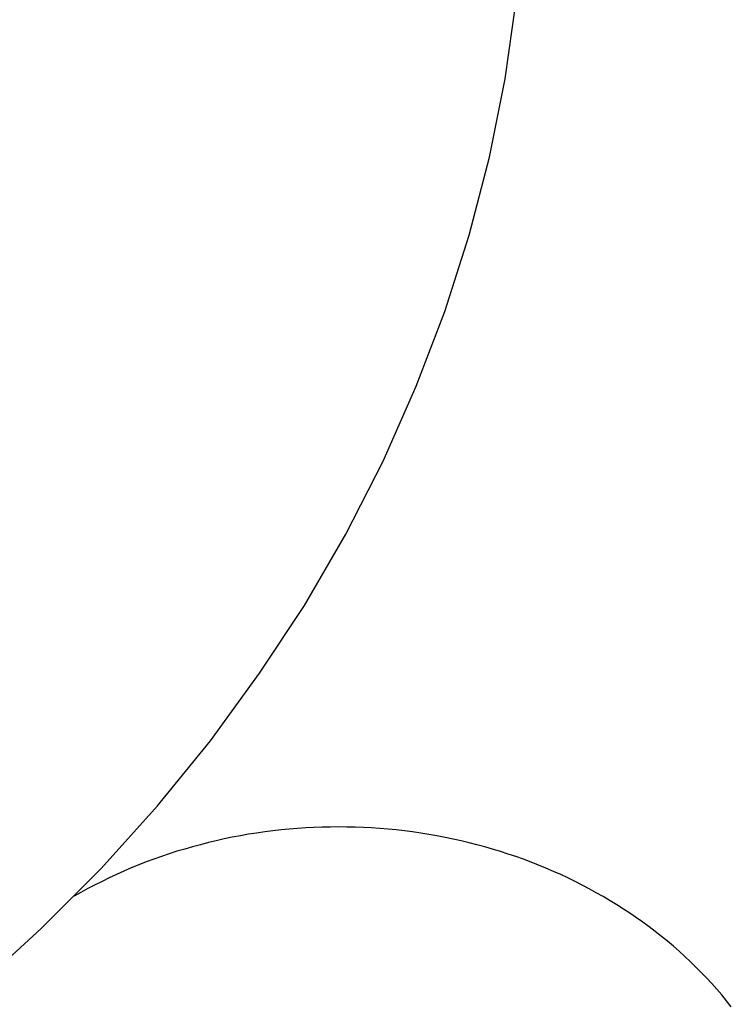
# Model space of a CAD drawing. Extents: x 1107 to 4046, y 937 to 3355.
# Tile 409 of 656: x 2154.5 to 2158.69, y 2687.49 to 2693.29. Entities that reach past the tile are written whole.
import ezdxf

# ---------------------------------------------------------------- set-up
doc = ezdxf.new("R2010")
doc.units = 0
doc.layers.add('KF_VIDA_L___C_REAR', color=7, linetype='CONTINUOUS')

# ---------------------------------------------------------------- blocks, each defined once
blk = doc.blocks.new('KF_VIDA_L___C_REAR')
at = {"layer": 'KF_VIDA_L___C_REAR'}
for points in [[(-32.7218, 998.388, 0), (-32.3495, 998.727, 0), (-31.9969, 999.081, 0), (-31.6647, 999.45, 0), (-31.3538, 999.832, 0), (-31.065, 1000.23, 0), (-30.7989, 1000.63, 0), (-30.5561, 1001.05, 0), (-30.3373, 1001.48, 0), (-30.143, 1001.92, 0), (-29.9737, 1002.36, 0), (-29.8297, 1002.81, 0), (-29.7114, 1003.27, 0), (-29.6191, 1003.73, 0), (-29.553, 1004.19, 0)], [(-28.2871, 998.267, 0), (-28.3148, 998.302, 0), (-28.3432, 998.336, 0), (-28.3723, 998.37, 0), (-28.4021, 998.403, 0), (-28.4325, 998.436, 0), (-28.4636, 998.468, 0), (-28.4953, 998.5, 0), (-28.5277, 998.531, 0), (-28.5606, 998.562, 0), (-28.5942, 998.593, 0), (-28.6284, 998.623, 0), (-28.6632, 998.652, 0), (-28.6986, 998.681, 0), (-28.7345, 998.709, 0), (-28.771, 998.737, 0), (-28.8081, 998.764, 0), (-28.8457, 998.791, 0), (-28.8838, 998.817, 0), (-28.9224, 998.842, 0), (-28.9616, 998.867, 0), (-29.0012, 998.891, 0), (-29.0413, 998.915, 0), (-29.0819, 998.938, 0), (-29.123, 998.961, 0), (-29.1645, 998.983, 0), (-29.2064, 999.004, 0), (-29.2487, 999.025, 0), (-29.2915, 999.045, 0), (-29.3346, 999.064, 0), (-29.3781, 999.083, 0), (-29.422, 999.101, 0), (-29.4663, 999.118, 0), (-29.5109, 999.135, 0), (-29.5558, 999.151, 0), (-29.601, 999.166, 0), (-29.6465, 999.181, 0), (-29.6923, 999.195, 0), (-29.7384, 999.208, 0), (-29.7848, 999.221, 0), (-29.8314, 999.232, 0), (-29.8782, 999.244, 0), (-29.9252, 999.254, 0), (-29.9725, 999.264, 0), (-30.0199, 999.273, 0), (-30.0675, 999.281, 0), (-30.1153, 999.289, 0), (-30.1632, 999.296, 0), (-30.2113, 999.302, 0), (-30.2594, 999.308, 0), (-30.3077, 999.312, 0), (-30.3561, 999.316, 0), (-30.4045, 999.32, 0), (-30.453, 999.322, 0), (-30.5015, 999.324, 0), (-30.5501, 999.325, 0), (-30.5986, 999.326, 0), (-30.6472, 999.325, 0), (-30.6958, 999.324, 0), (-30.7443, 999.322, 0), (-30.7928, 999.32, 0), (-30.8412, 999.317, 0), (-30.8896, 999.313, 0), (-30.9378, 999.308, 0), (-30.986, 999.302, 0), (-31.0341, 999.296, 0), (-31.082, 999.289, 0), (-31.1298, 999.282, 0), (-31.1774, 999.274, 0), (-31.2248, 999.265, 0), (-31.2721, 999.255, 0), (-31.3191, 999.244, 0), (-31.366, 999.233, 0), (-31.4126, 999.221, 0), (-31.459, 999.209, 0), (-31.5051, 999.195, 0), (-31.5509, 999.182, 0), (-31.5964, 999.167, 0), (-31.6417, 999.152, 0), (-31.6866, 999.136, 0), (-31.7312, 999.119, 0), (-31.7755, 999.102, 0), (-31.8194, 999.084, 0), (-31.8629, 999.065, 0), (-31.9061, 999.046, 0), (-31.9489, 999.026, 0), (-31.9912, 999.005, 0), (-32.0332, 998.984, 0), (-32.0747, 998.962, 0), (-32.1158, 998.94, 0), (-32.1564, 998.917, 0)]]:
    blk.add_polyline3d(points, dxfattribs=at)

msp = doc.modelspace()

# ---------------------------------------------------------------- block references
at = {"layer": 'KF_VIDA_L___C_REAR'}
msp.add_blockref('KF_VIDA_L___C_REAR', (2186.9791, 1689.2132), dxfattribs=at)

doc.saveas('drawing.dxf')
